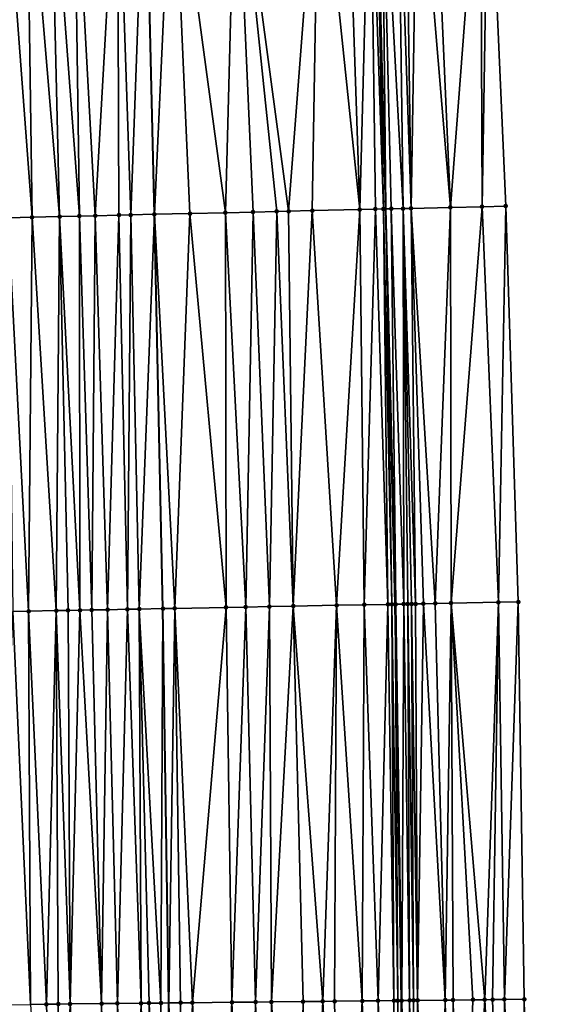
# Model space of a CAD drawing. Header units: feet. Extents: x 2004186 to 2014793, y 836912 to 864902.
# Tile 289 of 656: x 2010742 to 2010769, y 846021 to 846071. Entities that reach past the tile are written whole.
import ezdxf

# ---------------------------------------------------------------- set-up
doc = ezdxf.new("R2010")
doc.units = ezdxf.units.FT
doc.header["$LTSCALE"] = 100
doc.header["$MEASUREMENT"] = 0
for name, color, linetype, lineweight in [('EP_Travel Lane', 5, 'Continuous', 40), ('GPL_Skip Line', 2, 'Continuous', 40), ('Road Shots', 4, 'Continuous', 200), ('Road X-Section', 30, 'Continuous', 13)]:
    doc.layers.add(name, color=color, linetype=linetype, lineweight=lineweight)
doc.layers.add('I-77 SB_MM21-27-Surface-Border', color=7, linetype='Continuous')
doc.layers.add('I-77 SB_MM21-27-Surface-TIN', color=7, linetype='Continuous')

msp = doc.modelspace()

# ---------------------------------------------------------------- linework, layer by layer
at = {"layer": 'EP_Travel Lane'}
msp.add_polyline3d([(2010759.360322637, 845780.6629193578, 426.544845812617), (2010759.911873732, 845800.7087032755, 426.7726035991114), (2010760.343211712, 845820.7511371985, 427.0002737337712), (2010760.716691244, 845840.7453031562, 427.2234709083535), (2010761.090185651, 845860.7402653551, 427.4104054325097), (2010761.38151051, 845880.8343827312, 427.6064052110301), (2010761.527212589, 845900.9017199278, 427.8125082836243), (2010761.612163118, 845920.8999091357, 428.0130893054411), (2010761.697119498, 845940.8994757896, 428.2082520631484), (2010761.695010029, 845961.0133836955, 428.3966934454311), (2010761.541680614, 845981.0837673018, 428.625813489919), (2010761.325985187, 846001.0812769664, 428.860843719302), (2010761.110288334, 846021.0789189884, 429.0975363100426), (2010760.79572555, 846041.1759408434, 429.3102313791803), (2010760.32704666, 846061.2212644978, 429.4963117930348), (2010759.804670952, 846081.2125893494, 429.6828165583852)], dxfattribs=at)
at = {"layer": 'GPL_Skip Line'}
msp.add_polyline3d([(2010747.500364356, 845781.0019387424, 426.0945709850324), (2010748.017806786, 845800.9926561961, 426.3360864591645), (2010748.447249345, 845820.9862712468, 426.560567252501), (2010748.834283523, 845840.9799896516, 426.7729724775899), (2010749.22132756, 845860.9742173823, 426.9820490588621), (2010749.529161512, 845880.9705243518, 427.1633419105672), (2010749.695073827, 845900.9683217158, 427.3676179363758), (2010749.80006016, 845920.9666711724, 427.5674503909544), (2010749.905047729, 845940.9652561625, 427.7758774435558), (2010749.91524416, 845960.9638335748, 427.9645795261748), (2010749.763724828, 845980.9617326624, 428.1844560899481), (2010749.548030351, 846000.9591543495, 428.4127089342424), (2010749.332333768, 846020.95677122, 428.6233460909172), (2010749.033706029, 846040.9526589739, 428.8440243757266), (2010748.603619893, 846060.9468248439, 429.0315092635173), (2010748.12822341, 846080.9394297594, 429.2097553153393)], dxfattribs=at)
at = {"layer": 'I-77 SB_MM21-27-Surface-Border', "color": 3, "linetype": 'ByBlock', "lineweight": -2}
msp.add_polyline3d([(2010765.523465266, 846081.3463762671, 429.9143965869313), (2010766.398744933, 846061.3634390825, 429.7328369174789), (2010767.03046191, 846041.294467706, 429.541343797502), (2010767.331364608, 846021.1436960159, 429.3228908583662), (2010767.747054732, 846001.1477565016, 429.1141724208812), (2010768.162741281, 845981.1521484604, 428.8934604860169), (2010768.515083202, 845961.0416027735, 428.6906418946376), (2010768.704755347, 845940.8602144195, 428.4841989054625), (2010768.599760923, 845920.8603235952, 428.2853056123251), (2010768.294779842, 845900.8634994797, 428.0795218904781), (2010767.92794823, 845880.7591176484, 427.8583012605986), (2010767.617747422, 845860.6111968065, 427.6869207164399), (2010767.030730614, 845840.6203112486, 427.4903405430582), (2010766.443728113, 845820.6301648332, 427.2611214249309), (2010765.612790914, 845800.5724275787, 426.9969310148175), (2010764.693339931, 845780.510360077, 426.7571607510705)], dxfattribs=at)
at = {"layer": 'I-77 SB_MM21-27-Surface-TIN', "color": 128, "linetype": 'ByBlock', "lineweight": -2}
for points in [[(2010746.728607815, 846080.9066211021, 429.1599998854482), (2010747.403950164, 846060.9186702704, 428.9915606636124), (2010748.12822341, 846080.9394297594, 429.2097553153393)], [(2010747.403950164, 846060.9186702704, 428.9915606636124), (2010748.603619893, 846060.9468248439, 429.0315092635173), (2010748.12822341, 846080.9394297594, 429.2097553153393)], [(2010749.527839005, 846080.9722384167, 429.2595107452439), (2010748.12822341, 846080.9394297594, 429.2097553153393), (2010748.603619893, 846060.9468248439, 429.0315092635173)], [(2010749.527839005, 846080.9722384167, 429.2595107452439), (2010748.603619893, 846060.9468248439, 429.0315092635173), (2010750.403125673, 846060.98900677, 429.0967987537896)], [(2010752.726966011, 846081.0469922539, 429.3982603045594), (2010749.527839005, 846080.9722384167, 429.2595107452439), (2010752.202633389, 846061.0311073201, 429.1708341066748)], [(2010749.527839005, 846080.9722384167, 429.2595107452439), (2010750.403125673, 846060.98900677, 429.0967987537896), (2010752.202633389, 846061.0311073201, 429.1708341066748)], [(2010752.726966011, 846081.0469922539, 429.3982603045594), (2010752.202633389, 846061.0311073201, 429.1708341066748), (2010753.602251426, 846061.0638133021, 429.2325968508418)], [(2010756.925817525, 846081.1452194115, 429.5684842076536), (2010752.726966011, 846081.0469922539, 429.3982603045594), (2010755.401759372, 846061.1059041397, 429.3076760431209)], [(2010752.726966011, 846081.0469922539, 429.3982603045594), (2010754.801923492, 846061.09186956, 429.283111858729), (2010755.401759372, 846061.1059041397, 429.3076760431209)], [(2010752.726966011, 846081.0469922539, 429.3982603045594), (2010753.602251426, 846061.0638133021, 429.2325968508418), (2010754.801923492, 846061.09186956, 429.283111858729)], [(2010756.925817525, 846081.1452194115, 429.5684842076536), (2010755.401759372, 846061.1059041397, 429.3076760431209), (2010756.601429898, 846061.1340252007, 429.3512263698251)], [(2010756.925817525, 846081.1452194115, 429.5684842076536), (2010756.601429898, 846061.1340252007, 429.3512263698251), (2010759.000773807, 846061.1901471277, 429.4512448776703)], [(2010758.325434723, 846081.1779606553, 429.6253458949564), (2010756.925817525, 846081.1452194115, 429.5684842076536), (2010759.000773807, 846061.1901471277, 429.4512448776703)], [(2010759.525105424, 846081.2060743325, 429.6688397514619), (2010758.325434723, 846081.1779606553, 429.6253458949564), (2010759.000773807, 846061.1901471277, 429.4512448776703)], [(2010759.525105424, 846081.2060743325, 429.6688397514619), (2010759.000773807, 846061.1901471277, 429.4512448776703), (2010759.800553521, 846061.2089212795, 429.4774004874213)], [(2010759.525105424, 846081.2060743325, 429.6688397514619), (2010760.200443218, 846061.2183150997, 429.4897534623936), (2010759.804670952, 846081.2125893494, 429.6828165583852)], [(2010759.525105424, 846081.2060743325, 429.6688397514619), (2010759.800553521, 846061.2089212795, 429.4774004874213), (2010760.200443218, 846061.2183150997, 429.4897534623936)], [(2010760.124942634, 846081.2200529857, 429.6988284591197), (2010759.804670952, 846081.2125893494, 429.6828165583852), (2010760.32704666, 846061.2212644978, 429.4963117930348)], [(2010760.200443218, 846061.2183150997, 429.4897534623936), (2010760.32704666, 846061.2212644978, 429.4963117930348), (2010759.804670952, 846081.2125893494, 429.6828165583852)], [(2010760.924726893, 846081.2386359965, 429.7446315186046), (2010760.124942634, 846081.2200529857, 429.6988284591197), (2010761.200173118, 846061.2415616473, 429.5462150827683)], [(2010760.124942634, 846081.2200529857, 429.6988284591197), (2010760.32704666, 846061.2212644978, 429.4963117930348), (2010760.600334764, 846061.2276311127, 429.5104687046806)], [(2010760.124942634, 846081.2200529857, 429.6988284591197), (2010760.600334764, 846061.2276311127, 429.5104687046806), (2010761.200173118, 846061.2415616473, 429.5462150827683)], [(2010761.324617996, 846081.2479706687, 429.7629826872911), (2010760.924726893, 846081.2386359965, 429.7446315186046), (2010761.600064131, 846061.2509001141, 429.5645171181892)], [(2010760.924726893, 846081.2386359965, 429.7446315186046), (2010761.200173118, 846061.2415616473, 429.5462150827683), (2010761.600064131, 846061.2509001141, 429.5645171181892)], [(2010761.924453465, 846081.2620225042, 429.7852570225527), (2010761.324617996, 846081.2479706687, 429.7629826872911), (2010761.600064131, 846061.2509001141, 429.5645171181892)], [(2010761.924453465, 846081.2620225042, 429.7852570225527), (2010761.600064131, 846061.2509001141, 429.5645171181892), (2010763.599515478, 846061.2977487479, 429.6392291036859)], [(2010762.724235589, 846081.2806953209, 429.8215933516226), (2010761.924453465, 846081.2620225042, 429.7852570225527), (2010763.599515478, 846061.2977487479, 429.6392291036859)], [(2010765.123575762, 846081.3369743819, 429.9031305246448), (2010762.724235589, 846081.2806953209, 429.8215933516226), (2010763.599515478, 846061.2977487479, 429.6392291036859)], [(2010765.123575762, 846081.3369743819, 429.9031305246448), (2010763.599515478, 846061.2977487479, 429.6392291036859), (2010765.199074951, 846061.3352951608, 429.6917435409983)], [(2010765.123575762, 846081.3369743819, 429.9031305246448), (2010765.199074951, 846061.3352951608, 429.6917435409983), (2010765.523465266, 846081.3463762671, 429.9143965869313)], [(2010765.523465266, 846081.3463762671, 429.9143965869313), (2010765.199074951, 846061.3352951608, 429.6917435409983), (2010766.398744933, 846061.3634390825, 429.7328369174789)], [(2010742.129866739, 846080.798994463, 428.9782565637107), (2010740.930194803, 846080.770932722, 428.9292879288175), (2010742.405319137, 846060.8016605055, 428.7927629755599)], [(2010740.930194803, 846080.770932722, 428.9292879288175), (2010741.205646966, 846060.7736086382, 428.7417761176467), (2010742.405319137, 846060.8016605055, 428.7927629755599)], [(2010743.329536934, 846080.8271294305, 429.0195061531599), (2010742.129866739, 846080.798994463, 428.9782565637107), (2010743.804933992, 846060.8345003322, 428.840140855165)], [(2010743.804933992, 846060.8345003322, 428.840140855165), (2010742.129866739, 846080.798994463, 428.9782565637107), (2010742.405319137, 846060.8016605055, 428.7927629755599)], [(2010744.529208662, 846080.8551999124, 429.0675533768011), (2010743.329536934, 846080.8271294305, 429.0195061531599), (2010744.804660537, 846060.8578879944, 428.8814363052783)], [(2010743.329536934, 846080.8271294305, 429.0195061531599), (2010743.804933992, 846060.8345003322, 428.840140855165), (2010744.804660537, 846060.8578879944, 428.8814363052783)], [(2010746.728607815, 846080.9066211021, 429.1599998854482), (2010744.529208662, 846080.8551999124, 429.0675533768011), (2010745.604441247, 846060.8766202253, 428.9120973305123)], [(2010744.529208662, 846080.8551999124, 429.0675533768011), (2010744.804660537, 846060.8578879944, 428.8814363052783), (2010745.604441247, 846060.8766202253, 428.9120973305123)], [(2010746.728607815, 846080.9066211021, 429.1599998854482), (2010745.604441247, 846060.8766202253, 428.9120973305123), (2010746.804113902, 846060.9046517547, 428.965270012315)], [(2010746.728607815, 846080.9066211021, 429.1599998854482), (2010746.804113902, 846060.9046517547, 428.965270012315), (2010747.403950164, 846060.9186702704, 428.9915606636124)], [(2010747.403950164, 846060.9186702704, 428.9915606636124), (2010747.833923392, 846040.9298156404, 428.8027888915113), (2010748.603619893, 846060.9468248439, 429.0315092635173)], [(2010747.833923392, 846040.9298156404, 428.8027888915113), (2010749.033706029, 846040.9526589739, 428.8440243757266), (2010748.603619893, 846060.9468248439, 429.0315092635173)], [(2010750.403125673, 846060.98900677, 429.0967987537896), (2010748.603619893, 846060.9468248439, 429.0315092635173), (2010749.633596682, 846040.9641149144, 428.8614322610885)], [(2010749.633596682, 846040.9641149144, 428.8614322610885), (2010748.603619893, 846060.9468248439, 429.0315092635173), (2010749.033706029, 846040.9526589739, 428.8440243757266)], [(2010750.403125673, 846060.98900677, 429.0967987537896), (2010749.633596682, 846040.9641149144, 428.8614322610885), (2010752.233128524, 846041.0134647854, 428.9642634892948)], [(2010752.202633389, 846061.0311073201, 429.1708341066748), (2010750.403125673, 846060.98900677, 429.0967987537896), (2010752.233128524, 846041.0134647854, 428.9642634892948)], [(2010753.602251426, 846061.0638133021, 429.2325968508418), (2010752.202633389, 846061.0311073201, 429.1708341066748), (2010753.232950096, 846041.0323613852, 429.0116920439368)], [(2010752.202633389, 846061.0311073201, 429.1708341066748), (2010752.233128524, 846041.0134647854, 428.9642634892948), (2010753.232950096, 846041.0323613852, 429.0116920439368)], [(2010753.602251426, 846061.0638133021, 429.2325968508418), (2010753.232950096, 846041.0323613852, 429.0116920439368), (2010754.432733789, 846041.0551502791, 429.0580259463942)], [(2010754.801923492, 846061.09186956, 429.283111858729), (2010753.602251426, 846061.0638133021, 429.2325968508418), (2010754.432733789, 846041.0551502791, 429.0580259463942)], [(2010754.801923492, 846061.09186956, 429.283111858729), (2010754.432733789, 846041.0551502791, 429.0580259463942), (2010755.632518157, 846041.0779044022, 429.10761622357)], [(2010755.401759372, 846061.1059041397, 429.3076760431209), (2010754.801923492, 846061.09186956, 429.283111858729), (2010755.632518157, 846041.0779044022, 429.10761622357)], [(2010756.601429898, 846061.1340252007, 429.3512263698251), (2010755.401759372, 846061.1059041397, 429.3076760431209), (2010755.632518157, 846041.0779044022, 429.10761622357)], [(2010756.601429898, 846061.1340252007, 429.3512263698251), (2010755.632518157, 846041.0779044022, 429.10761622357), (2010757.83212207, 846041.119659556, 429.1948547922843)], [(2010759.000773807, 846061.1901471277, 429.4512448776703), (2010756.601429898, 846061.1340252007, 429.3512263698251), (2010757.83212207, 846041.119659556, 429.1948547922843)], [(2010759.000773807, 846061.1901471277, 429.4512448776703), (2010757.83212207, 846041.119659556, 429.1948547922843), (2010759.231870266, 846041.1462180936, 429.2515806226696)], [(2010759.800553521, 846061.2089212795, 429.4774004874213), (2010759.000773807, 846061.1901471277, 429.4512448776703), (2010759.231870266, 846041.1462180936, 429.2515806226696)], [(2010759.800553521, 846061.2089212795, 429.4774004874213), (2010759.231870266, 846041.1462180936, 429.2515806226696), (2010760.431652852, 846041.1690640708, 429.2925685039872)], [(2010760.200443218, 846061.2183150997, 429.4897534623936), (2010759.800553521, 846061.2089212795, 429.4774004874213), (2010760.431652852, 846041.1690640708, 429.2925685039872)], [(2010760.200443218, 846061.2183150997, 429.4897534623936), (2010760.631616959, 846041.1728540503, 429.301055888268), (2010760.32704666, 846061.2212644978, 429.4963117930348)], [(2010760.200443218, 846061.2183150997, 429.4897534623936), (2010760.431652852, 846041.1690640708, 429.2925685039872), (2010760.631616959, 846041.1728540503, 429.301055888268)], [(2010760.600334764, 846061.2276311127, 429.5104687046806), (2010760.32704666, 846061.2212644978, 429.4963117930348), (2010760.831581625, 846041.1766152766, 429.3122361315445)], [(2010760.631616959, 846041.1728540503, 429.301055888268), (2010760.79572555, 846041.1759408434, 429.3102313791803), (2010760.32704666, 846061.2212644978, 429.4963117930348)], [(2010760.831581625, 846041.1766152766, 429.3122361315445), (2010760.32704666, 846061.2212644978, 429.4963117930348), (2010760.79572555, 846041.1759408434, 429.3102313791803)], [(2010761.200173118, 846061.2415616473, 429.5462150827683), (2010760.600334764, 846061.2276311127, 429.5104687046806), (2010761.231512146, 846041.184076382, 429.3403419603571)], [(2010760.600334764, 846061.2276311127, 429.5104687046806), (2010760.831581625, 846041.1766152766, 429.3122361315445), (2010761.231512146, 846041.184076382, 429.3403419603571)], [(2010761.600064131, 846061.2509001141, 429.5645171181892), (2010761.200173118, 846061.2415616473, 429.5462150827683), (2010761.831404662, 846041.1954363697, 429.3667361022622)], [(2010761.200173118, 846061.2415616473, 429.5462150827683), (2010761.631441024, 846041.1916221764, 429.3605164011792), (2010761.831404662, 846041.1954363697, 429.3667361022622)], [(2010761.200173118, 846061.2415616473, 429.5462150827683), (2010761.431476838, 846041.1878362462, 429.3516497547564), (2010761.631441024, 846041.1916221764, 429.3605164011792)], [(2010761.200173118, 846061.2415616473, 429.5462150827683), (2010761.231512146, 846041.184076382, 429.3403419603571), (2010761.431476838, 846041.1878362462, 429.3516497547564)], [(2010763.599515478, 846061.2977487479, 429.6392291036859), (2010761.600064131, 846061.2509001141, 429.5645171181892), (2010762.8312229, 846041.214504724, 429.3980793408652)], [(2010761.600064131, 846061.2509001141, 429.5645171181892), (2010762.231331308, 846041.2030971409, 429.3761426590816), (2010762.8312229, 846041.214504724, 429.3980793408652)], [(2010761.600064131, 846061.2509001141, 429.5645171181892), (2010761.831404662, 846041.1954363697, 429.3667361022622), (2010762.231331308, 846041.2030971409, 429.3761426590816)], [(2010763.599515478, 846061.2977487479, 429.6392291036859), (2010762.8312229, 846041.214504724, 429.3980793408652), (2010763.631079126, 846041.2296751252, 429.4310471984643)], [(2010765.199074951, 846061.3352951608, 429.6917435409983), (2010763.599515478, 846061.2977487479, 429.6392291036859), (2010763.631079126, 846041.2296751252, 429.4310471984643)], [(2010765.199074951, 846061.3352951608, 429.6917435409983), (2010763.631079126, 846041.2296751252, 429.4310471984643), (2010766.030643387, 846041.2754140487, 429.5086241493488)], [(2010765.199074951, 846061.3352951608, 429.6917435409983), (2010766.030643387, 846041.2754140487, 429.5086241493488), (2010766.398744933, 846061.3634390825, 429.7328369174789)], [(2010766.398744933, 846061.3634390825, 429.7328369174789), (2010766.030643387, 846041.2754140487, 429.5086241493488), (2010767.03046191, 846041.294467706, 429.541343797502)], [(2010742.405319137, 846060.8016605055, 428.7927629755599), (2010741.205646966, 846060.7736086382, 428.7417761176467), (2010742.234931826, 846040.8235188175, 428.5817550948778)], [(2010741.205646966, 846060.7736086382, 428.7417761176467), (2010741.43507499, 846040.8083798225, 428.5458459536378), (2010742.234931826, 846040.8235188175, 428.5817550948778)], [(2010743.634677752, 846040.8501942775, 428.6275307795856), (2010742.405319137, 846060.8016605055, 428.7927629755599), (2010742.234931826, 846040.8235188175, 428.5817550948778)], [(2010743.804933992, 846060.8345003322, 428.840140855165), (2010742.405319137, 846060.8016605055, 428.7927629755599), (2010743.634677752, 846040.8501942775, 428.6275307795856)], [(2010743.804933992, 846060.8345003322, 428.840140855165), (2010743.634677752, 846040.8501942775, 428.6275307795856), (2010744.234568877, 846040.8616259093, 428.6472152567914)], [(2010744.804660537, 846060.8578879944, 428.8814363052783), (2010743.804933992, 846060.8345003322, 428.840140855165), (2010744.834461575, 846040.8729765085, 428.6744886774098)], [(2010743.804933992, 846060.8345003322, 428.840140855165), (2010744.234568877, 846040.8616259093, 428.6472152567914), (2010744.834461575, 846040.8729765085, 428.6744886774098)], [(2010745.604441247, 846060.8766202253, 428.9120973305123), (2010744.804660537, 846060.8578879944, 428.8814363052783), (2010745.434354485, 846040.8843161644, 428.7027869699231)], [(2010744.804660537, 846060.8578879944, 428.8814363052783), (2010744.834461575, 846040.8729765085, 428.6744886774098), (2010745.434354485, 846040.8843161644, 428.7027869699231)], [(2010745.604441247, 846060.8766202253, 428.9120973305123), (2010745.434354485, 846040.8843161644, 428.7027869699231), (2010746.234210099, 846040.8995181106, 428.7328005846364)], [(2010746.804113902, 846060.9046517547, 428.965270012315), (2010745.604441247, 846060.8766202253, 428.9120973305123), (2010746.234210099, 846040.8995181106, 428.7328005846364)], [(2010746.804113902, 846060.9046517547, 428.965270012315), (2010746.234210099, 846040.8995181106, 428.7328005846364), (2010747.234030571, 846040.918471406, 428.7749194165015)], [(2010747.403950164, 846060.9186702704, 428.9915606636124), (2010746.804113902, 846060.9046517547, 428.965270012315), (2010747.234030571, 846040.918471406, 428.7749194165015)], [(2010747.403950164, 846060.9186702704, 428.9915606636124), (2010747.234030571, 846040.918471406, 428.7749194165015), (2010747.833923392, 846040.9298156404, 428.8027888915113)], [(2010752.233128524, 846041.0134647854, 428.9642634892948), (2010749.633596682, 846040.9641149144, 428.8614322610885), (2010750.532269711, 846020.9691815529, 428.6749589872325)], [(2010752.233128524, 846041.0134647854, 428.9642634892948), (2010750.532269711, 846020.9691815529, 428.6749589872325), (2010752.532162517, 846020.9899055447, 428.757091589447)], [(2010753.232950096, 846041.0323613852, 429.0116920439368), (2010752.233128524, 846041.0134647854, 428.9642634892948), (2010752.532162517, 846020.9899055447, 428.757091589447)], [(2010753.232950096, 846041.0323613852, 429.0116920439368), (2010752.532162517, 846020.9899055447, 428.757091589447), (2010753.732098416, 846021.0023199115, 428.8083133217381)], [(2010754.432733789, 846041.0551502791, 429.0580259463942), (2010753.232950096, 846041.0323613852, 429.0116920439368), (2010753.732098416, 846021.0023199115, 428.8083133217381)], [(2010754.432733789, 846041.0551502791, 429.0580259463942), (2010753.732098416, 846021.0023199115, 428.8083133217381), (2010754.532055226, 846021.0106384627, 428.8383586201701)], [(2010755.632518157, 846041.0779044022, 429.10761622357), (2010754.432733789, 846041.0551502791, 429.0580259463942), (2010754.532055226, 846021.0106384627, 428.8383586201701)], [(2010755.632518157, 846041.0779044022, 429.10761622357), (2010754.532055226, 846021.0106384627, 428.8383586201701), (2010756.131969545, 846021.0272107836, 428.9047311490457)], [(2010757.83212207, 846041.119659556, 429.1948547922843), (2010755.632518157, 846041.0779044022, 429.10761622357), (2010757.131915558, 846021.037608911, 428.9422937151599)], [(2010755.632518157, 846041.0779044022, 429.10761622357), (2010756.131969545, 846021.0272107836, 428.9047311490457), (2010757.131915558, 846021.037608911, 428.9422937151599)], [(2010757.83212207, 846041.119659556, 429.1948547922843), (2010757.131915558, 846021.037608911, 428.9422937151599), (2010757.731882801, 846021.0438816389, 428.961548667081)], [(2010757.83212207, 846041.119659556, 429.1948547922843), (2010757.731882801, 846021.0438816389, 428.961548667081), (2010759.131808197, 846021.0583483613, 429.0229272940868)], [(2010759.231870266, 846041.1462180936, 429.2515806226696), (2010757.83212207, 846041.119659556, 429.1948547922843), (2010759.131808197, 846021.0583483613, 429.0229272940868)], [(2010759.231870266, 846041.1462180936, 429.2515806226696), (2010759.131808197, 846021.0583483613, 429.0229272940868), (2010759.931765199, 846021.0666490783, 429.0547019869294)], [(2010760.431652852, 846041.1690640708, 429.2925685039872), (2010759.231870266, 846041.1462180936, 429.2515806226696), (2010759.931765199, 846021.0666490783, 429.0547019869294)], [(2010760.431652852, 846041.1690640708, 429.2925685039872), (2010759.931765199, 846021.0666490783, 429.0547019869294), (2010760.731721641, 846021.0750017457, 429.0814389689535)], [(2010760.631616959, 846041.1728540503, 429.301055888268), (2010760.431652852, 846041.1690640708, 429.2925685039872), (2010760.731721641, 846021.0750017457, 429.0814389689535)], [(2010760.631616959, 846041.1728540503, 429.301055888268), (2010760.931710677, 846021.0770967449, 429.0874606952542), (2010760.79572555, 846041.1759408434, 429.3102313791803)], [(2010760.631616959, 846041.1728540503, 429.301055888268), (2010760.731721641, 846021.0750017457, 429.0814389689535), (2010760.931710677, 846021.0770967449, 429.0874606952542)], [(2010760.831581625, 846041.1766152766, 429.3122361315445), (2010760.79572555, 846041.1759408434, 429.3102313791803), (2010761.110288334, 846021.0789189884, 429.0975363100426)], [(2010760.931710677, 846021.0770967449, 429.0874606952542), (2010761.110288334, 846021.0789189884, 429.0975363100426), (2010760.79572555, 846041.1759408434, 429.3102313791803)], [(2010761.231512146, 846041.184076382, 429.3403419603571), (2010760.831581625, 846041.1766152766, 429.3122361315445), (2010761.1317003, 846021.0791374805, 429.0987444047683)], [(2010760.831581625, 846041.1766152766, 429.3122361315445), (2010761.110288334, 846021.0789189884, 429.0975363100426), (2010761.1317003, 846021.0791374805, 429.0987444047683)], [(2010761.231512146, 846041.184076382, 429.3403419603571), (2010761.1317003, 846021.0791374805, 429.0987444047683), (2010761.531680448, 846021.083135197, 429.1294336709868)], [(2010761.431476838, 846041.1878362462, 429.3516497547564), (2010761.231512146, 846041.184076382, 429.3403419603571), (2010761.531680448, 846021.083135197, 429.1294336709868)], [(2010761.631441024, 846041.1916221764, 429.3605164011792), (2010761.431476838, 846041.1878362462, 429.3516497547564), (2010761.731670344, 846021.0851504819, 429.1431853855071)], [(2010761.431476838, 846041.1878362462, 429.3516497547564), (2010761.531680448, 846021.083135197, 429.1294336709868), (2010761.731670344, 846021.0851504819, 429.1431853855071)], [(2010761.831404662, 846041.1954363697, 429.3667361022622), (2010761.631441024, 846041.1916221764, 429.3605164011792), (2010761.931659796, 846021.0872070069, 429.1529379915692)], [(2010761.631441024, 846041.1916221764, 429.3605164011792), (2010761.731670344, 846021.0851504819, 429.1431853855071), (2010761.931659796, 846021.0872070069, 429.1529379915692)], [(2010762.231331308, 846041.2030971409, 429.3761426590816), (2010761.831404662, 846041.1954363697, 429.3667361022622), (2010761.931659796, 846021.0872070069, 429.1529379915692)], [(2010762.231331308, 846041.2030971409, 429.3761426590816), (2010761.931659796, 846021.0872070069, 429.1529379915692), (2010763.331582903, 846021.1018859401, 429.1937382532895)], [(2010762.8312229, 846041.214504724, 429.3980793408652), (2010762.231331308, 846041.2030971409, 429.3761426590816), (2010763.331582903, 846021.1018859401, 429.1937382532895)], [(2010763.631079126, 846041.2296751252, 429.4310471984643), (2010762.8312229, 846041.214504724, 429.3980793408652), (2010763.331582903, 846021.1018859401, 429.1937382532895)], [(2010763.631079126, 846041.2296751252, 429.4310471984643), (2010763.331582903, 846021.1018859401, 429.1937382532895), (2010763.731561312, 846021.1060448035, 429.2088008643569)], [(2010766.030643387, 846041.2754140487, 429.5086241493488), (2010763.631079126, 846041.2296751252, 429.4310471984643), (2010765.331473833, 846021.1227838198, 429.2590087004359)], [(2010763.631079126, 846041.2296751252, 429.4310471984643), (2010764.731506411, 846021.1165276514, 429.2381479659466), (2010765.331473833, 846021.1227838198, 429.2590087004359)], [(2010763.631079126, 846041.2296751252, 429.4310471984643), (2010763.731561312, 846021.1060448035, 429.2088008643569), (2010764.731506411, 846021.1165276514, 429.2381479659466)], [(2010766.030643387, 846041.2754140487, 429.5086241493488), (2010765.331473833, 846021.1227838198, 429.2590087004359), (2010765.73145236, 846021.1269318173, 429.2751249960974)], [(2010766.030643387, 846041.2754140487, 429.5086241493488), (2010765.73145236, 846021.1269318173, 429.2751249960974), (2010766.331419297, 846021.1332327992, 429.2916401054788)], [(2010766.030643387, 846041.2754140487, 429.5086241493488), (2010766.331419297, 846021.1332327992, 429.2916401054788), (2010767.03046191, 846041.294467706, 429.541343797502)], [(2010767.03046191, 846041.294467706, 429.541343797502), (2010766.331419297, 846021.1332327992, 429.2916401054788), (2010767.331364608, 846021.1436960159, 429.3228908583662)], [(2010741.43507499, 846040.8083798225, 428.5458459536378), (2010740.532808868, 846020.8652663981, 428.2929214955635), (2010742.332711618, 846020.8839898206, 428.3598753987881)], [(2010742.234931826, 846040.8235188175, 428.5817550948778), (2010741.43507499, 846040.8083798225, 428.5458459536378), (2010742.332711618, 846020.8839898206, 428.3598753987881)], [(2010743.634677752, 846040.8501942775, 428.6275307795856), (2010742.234931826, 846040.8235188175, 428.5817550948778), (2010743.132668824, 846020.892271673, 428.3934794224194)], [(2010743.132668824, 846020.892271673, 428.3934794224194), (2010742.234931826, 846040.8235188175, 428.5817550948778), (2010742.332711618, 846020.8839898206, 428.3598753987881)], [(2010743.634677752, 846040.8501942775, 428.6275307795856), (2010743.132668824, 846020.892271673, 428.3934794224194), (2010743.732636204, 846020.8985316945, 428.4139664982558)], [(2010744.234568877, 846040.8616259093, 428.6472152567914), (2010743.634677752, 846040.8501942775, 428.6275307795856), (2010744.332603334, 846020.9048147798, 428.4322170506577)], [(2010743.634677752, 846040.8501942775, 428.6275307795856), (2010743.732636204, 846020.8985316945, 428.4139664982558), (2010744.332603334, 846020.9048147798, 428.4322170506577)], [(2010744.834461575, 846040.8729765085, 428.6744886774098), (2010744.234568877, 846040.8616259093, 428.6472152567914), (2010744.332603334, 846020.9048147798, 428.4322170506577)], [(2010744.834461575, 846040.8729765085, 428.6744886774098), (2010744.332603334, 846020.9048147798, 428.4322170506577), (2010745.932516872, 846020.9214594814, 428.4915707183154)], [(2010745.434354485, 846040.8843161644, 428.7027869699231), (2010744.834461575, 846040.8729765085, 428.6744886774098), (2010745.932516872, 846020.9214594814, 428.4915707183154)], [(2010746.234210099, 846040.8995181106, 428.7328005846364), (2010745.434354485, 846040.8843161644, 428.7027869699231), (2010745.932516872, 846020.9214594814, 428.4915707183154)], [(2010746.234210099, 846040.8995181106, 428.7328005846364), (2010745.932516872, 846020.9214594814, 428.4915707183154), (2010746.732474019, 846020.9297468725, 428.5246376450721)], [(2010747.234030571, 846040.918471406, 428.7749194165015), (2010746.234210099, 846040.8995181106, 428.7328005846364), (2010746.732474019, 846020.9297468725, 428.5246376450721)], [(2010747.234030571, 846040.918471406, 428.7749194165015), (2010746.732474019, 846020.9297468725, 428.5246376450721), (2010747.932410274, 846020.9421282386, 428.5790595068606)], [(2010747.833923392, 846040.9298156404, 428.8027888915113), (2010747.234030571, 846040.918471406, 428.7749194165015), (2010747.932410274, 846020.9421282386, 428.5790595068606)], [(2010747.833923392, 846040.9298156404, 428.8027888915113), (2010748.93235543, 846020.9526058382, 428.6089155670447), (2010749.033706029, 846040.9526589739, 428.8440243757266)], [(2010747.833923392, 846040.9298156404, 428.8027888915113), (2010748.332388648, 846020.9462903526, 428.5938069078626), (2010748.93235543, 846020.9526058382, 428.6089155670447)], [(2010747.833923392, 846040.9298156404, 428.8027888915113), (2010747.932410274, 846020.9421282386, 428.5790595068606), (2010748.332388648, 846020.9462903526, 428.5938069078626)], [(2010748.93235543, 846020.9526058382, 428.6089155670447), (2010749.332333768, 846020.95677122, 428.6233460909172), (2010749.033706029, 846040.9526589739, 428.8440243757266)], [(2010749.633596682, 846040.9641149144, 428.8614322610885), (2010749.033706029, 846040.9526589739, 428.8440243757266), (2010749.332333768, 846020.95677122, 428.6233460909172)], [(2010749.633596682, 846040.9641149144, 428.8614322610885), (2010749.332333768, 846020.95677122, 428.6233460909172), (2010749.932301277, 846020.9630192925, 428.6449918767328)], [(2010749.633596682, 846040.9641149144, 428.8614322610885), (2010749.932301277, 846020.9630192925, 428.6449918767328), (2010750.532269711, 846020.9691815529, 428.6749589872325)], [(2010753.732098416, 846021.0023199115, 428.8083133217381), (2010752.532162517, 846020.9899055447, 428.757091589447), (2010753.34782665, 846000.9985328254, 428.5591679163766)], [(2010753.732098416, 846021.0023199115, 428.8083133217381), (2010753.34782665, 846000.9985328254, 428.5591679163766), (2010754.347773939, 846001.0088126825, 428.605267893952)], [(2010754.532055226, 846021.0106384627, 428.8383586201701), (2010753.732098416, 846021.0023199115, 428.8083133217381), (2010754.347773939, 846001.0088126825, 428.605267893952)], [(2010754.532055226, 846021.0106384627, 428.8383586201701), (2010754.347773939, 846001.0088126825, 428.605267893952), (2010755.147730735, 846001.017132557, 428.6333963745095)], [(2010756.131969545, 846021.0272107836, 428.9047311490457), (2010754.532055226, 846021.0106384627, 428.8383586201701), (2010755.747698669, 846001.0233411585, 428.6573468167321)], [(2010754.532055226, 846021.0106384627, 428.8383586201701), (2010755.147730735, 846001.017132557, 428.6333963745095), (2010755.747698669, 846001.0233411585, 428.6573468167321)], [(2010756.131969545, 846021.0272107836, 428.9047311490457), (2010755.747698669, 846001.0233411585, 428.6573468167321), (2010756.147677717, 846001.0274408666, 428.6769022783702)], [(2010757.131915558, 846021.037608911, 428.9422937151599), (2010756.131969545, 846021.0272107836, 428.9047311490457), (2010756.147677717, 846001.0274408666, 428.6769022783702)], [(2010757.131915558, 846021.037608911, 428.9422937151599), (2010756.147677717, 846001.0274408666, 428.6769022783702), (2010758.147570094, 846001.0482045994, 428.7505014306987)], [(2010757.731882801, 846021.0438816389, 428.961548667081), (2010757.131915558, 846021.037608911, 428.9422937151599), (2010758.147570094, 846001.0482045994, 428.7505014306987)], [(2010759.131808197, 846021.0583483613, 429.0229272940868), (2010757.731882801, 846021.0438816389, 428.961548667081), (2010758.147570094, 846001.0482045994, 428.7505014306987)], [(2010759.131808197, 846021.0583483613, 429.0229272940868), (2010758.147570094, 846001.0482045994, 428.7505014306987), (2010759.747484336, 846001.0647839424, 428.8122657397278)], [(2010759.931765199, 846021.0666490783, 429.0547019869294), (2010759.131808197, 846021.0583483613, 429.0229272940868), (2010759.747484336, 846001.0647839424, 428.8122657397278)], [(2010759.931765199, 846021.0666490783, 429.0547019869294), (2010759.747484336, 846001.0647839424, 428.8122657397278), (2010760.347451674, 846001.0710478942, 428.8311697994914)], [(2010760.731721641, 846021.0750017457, 429.0814389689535), (2010759.931765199, 846021.0666490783, 429.0547019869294), (2010760.547440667, 846001.073146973, 428.8364595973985)], [(2010759.931765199, 846021.0666490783, 429.0547019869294), (2010760.347451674, 846001.0710478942, 428.8311697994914), (2010760.547440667, 846001.073146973, 428.8364595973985)], [(2010760.731721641, 846021.0750017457, 429.0814389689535), (2010760.547440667, 846001.073146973, 428.8364595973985), (2010760.747429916, 846001.0752221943, 428.8439245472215)], [(2010760.931710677, 846021.0770967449, 429.0874606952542), (2010760.731721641, 846021.0750017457, 429.0814389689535), (2010760.947418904, 846001.0773218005, 428.8491662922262)], [(2010760.731721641, 846021.0750017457, 429.0814389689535), (2010760.747429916, 846001.0752221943, 428.8439245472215), (2010760.947418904, 846001.0773218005, 428.8491662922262)], [(2010760.931710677, 846021.0770967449, 429.0874606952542), (2010761.147407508, 846001.0794568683, 428.8511748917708), (2010761.110288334, 846021.0789189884, 429.0975363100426)], [(2010760.931710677, 846021.0770967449, 429.0874606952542), (2010760.947418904, 846001.0773218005, 428.8491662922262), (2010761.147407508, 846001.0794568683, 428.8511748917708)], [(2010761.1317003, 846021.0791374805, 429.0987444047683), (2010761.110288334, 846021.0789189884, 429.0975363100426), (2010761.325985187, 846001.0812769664, 428.860843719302)], [(2010761.147407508, 846001.0794568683, 428.8511748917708), (2010761.325985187, 846001.0812769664, 428.860843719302), (2010761.110288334, 846021.0789189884, 429.0975363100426)], [(2010761.531680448, 846021.083135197, 429.1294336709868), (2010761.1317003, 846021.0791374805, 429.0987444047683), (2010761.547387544, 846001.083464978, 428.8790815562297)], [(2010761.1317003, 846021.0791374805, 429.0987444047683), (2010761.325985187, 846001.0812769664, 428.860843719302), (2010761.347397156, 846001.0814952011, 428.8620030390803)], [(2010761.1317003, 846021.0791374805, 429.0987444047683), (2010761.347397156, 846001.0814952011, 428.8620030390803), (2010761.547387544, 846001.083464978, 428.8790815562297)], [(2010761.731670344, 846021.0851504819, 429.1431853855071), (2010761.531680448, 846021.083135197, 429.1294336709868), (2010761.947369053, 846001.0873364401, 428.9194466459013)], [(2010761.531680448, 846021.083135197, 429.1294336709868), (2010761.547387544, 846001.083464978, 428.8790815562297), (2010761.947369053, 846001.0873364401, 428.9194466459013)], [(2010761.931659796, 846021.0872070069, 429.1529379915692), (2010761.731670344, 846021.0851504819, 429.1431853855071), (2010761.947369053, 846001.0873364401, 428.9194466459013)], [(2010763.331582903, 846021.1018859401, 429.1937382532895), (2010761.931659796, 846021.0872070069, 429.1529379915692), (2010762.947314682, 846001.0977701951, 428.9515154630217)], [(2010761.931659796, 846021.0872070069, 429.1529379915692), (2010762.347347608, 846001.0914818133, 428.9348387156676), (2010762.947314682, 846001.0977701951, 428.9515154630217)], [(2010761.931659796, 846021.0872070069, 429.1529379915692), (2010761.947369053, 846001.0873364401, 428.9194466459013), (2010762.347347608, 846001.0914818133, 428.9348387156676)], [(2010763.331582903, 846021.1018859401, 429.1937382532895), (2010762.947314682, 846001.0977701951, 428.9515154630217), (2010763.34729217, 846001.1020144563, 428.9578917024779)], [(2010763.731561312, 846021.1060448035, 429.2088008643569), (2010763.331582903, 846021.1018859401, 429.1937382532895), (2010763.747270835, 846001.1061496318, 428.9742135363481)], [(2010763.331582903, 846021.1018859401, 429.1937382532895), (2010763.547281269, 846001.1041036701, 428.9640809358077), (2010763.747270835, 846001.1061496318, 428.9742135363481)], [(2010763.331582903, 846021.1018859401, 429.1937382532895), (2010763.34729217, 846001.1020144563, 428.9578917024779), (2010763.547281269, 846001.1041036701, 428.9640809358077)], [(2010764.731506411, 846021.1165276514, 429.2381479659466), (2010763.731561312, 846021.1060448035, 429.2088008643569), (2010764.147250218, 846001.110218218, 428.9966064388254)], [(2010763.731561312, 846021.1060448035, 429.2088008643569), (2010763.94726072, 846001.1081660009, 428.9870441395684), (2010764.147250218, 846001.110218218, 428.9966064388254)], [(2010763.731561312, 846021.1060448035, 429.2088008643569), (2010763.747270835, 846001.1061496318, 428.9742135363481), (2010763.94726072, 846001.1081660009, 428.9870441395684)], [(2010765.331473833, 846021.1227838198, 429.2590087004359), (2010764.147250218, 846001.110218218, 428.9966064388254), (2010766.347130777, 846001.133156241, 429.0686382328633)], [(2010765.331473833, 846021.1227838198, 429.2590087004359), (2010764.731506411, 846021.1165276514, 429.2381479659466), (2010764.147250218, 846001.110218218, 428.9966064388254)], [(2010765.73145236, 846021.1269318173, 429.2751249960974), (2010765.331473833, 846021.1227838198, 429.2590087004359), (2010766.347130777, 846001.133156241, 429.0686382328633)], [(2010766.331419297, 846021.1332327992, 429.2916401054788), (2010765.73145236, 846021.1269318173, 429.2751249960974), (2010766.347130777, 846001.133156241, 429.0686382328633)], [(2010766.331419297, 846021.1332327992, 429.2916401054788), (2010767.347076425, 846001.143588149, 429.1008754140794), (2010767.331364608, 846021.1436960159, 429.3228908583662)], [(2010766.331419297, 846021.1332327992, 429.2916401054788), (2010766.347130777, 846001.133156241, 429.0686382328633), (2010767.347076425, 846001.143588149, 429.1008754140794)], [(2010767.331364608, 846021.1436960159, 429.3228908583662), (2010767.547065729, 846001.1456583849, 429.108794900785), (2010767.747054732, 846001.1477565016, 429.1141724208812)], [(2010767.331364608, 846021.1436960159, 429.3228908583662), (2010767.347076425, 846001.143588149, 429.1008754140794), (2010767.547065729, 846001.1456583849, 429.108794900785)], [(2010743.132668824, 846020.892271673, 428.3934794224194), (2010742.332711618, 846020.8839898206, 428.3598753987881), (2010743.748341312, 846000.8990457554, 428.1895860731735)], [(2010743.732636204, 846020.8985316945, 428.4139664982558), (2010743.132668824, 846020.892271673, 428.3934794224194), (2010743.748341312, 846000.8990457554, 428.1895860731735)], [(2010744.332603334, 846020.9048147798, 428.4322170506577), (2010743.732636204, 846020.8985316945, 428.4139664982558), (2010743.748341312, 846000.8990457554, 428.1895860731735)], [(2010744.332603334, 846020.9048147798, 428.4322170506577), (2010743.748341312, 846000.8990457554, 428.1895860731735), (2010744.748287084, 846000.9094662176, 428.2228667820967)], [(2010745.932516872, 846020.9214594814, 428.4915707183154), (2010744.332603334, 846020.9048147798, 428.4322170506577), (2010745.548244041, 846000.9177711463, 428.2523579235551)], [(2010744.332603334, 846020.9048147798, 428.4322170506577), (2010744.748287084, 846000.9094662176, 428.2228667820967), (2010745.548244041, 846000.9177711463, 428.2523579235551)], [(2010745.932516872, 846020.9214594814, 428.4915707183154), (2010745.548244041, 846000.9177711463, 428.2523579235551), (2010746.348201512, 846000.9260284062, 428.2861950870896)], [(2010746.732474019, 846020.9297468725, 428.5246376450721), (2010745.932516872, 846020.9214594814, 428.4915707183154), (2010746.348201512, 846000.9260284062, 428.2861950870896)], [(2010746.732474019, 846020.9297468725, 428.5246376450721), (2010746.348201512, 846000.9260284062, 428.2861950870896), (2010747.348148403, 846000.9363451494, 428.3289320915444)], [(2010747.932410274, 846020.9421282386, 428.5790595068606), (2010746.732474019, 846020.9297468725, 428.5246376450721), (2010747.348148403, 846000.9363451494, 428.3289320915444)], [(2010747.932410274, 846020.9421282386, 428.5790595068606), (2010747.348148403, 846000.9363451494, 428.3289320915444), (2010747.948116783, 846000.9425124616, 428.3566469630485)], [(2010748.332388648, 846020.9462903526, 428.5938069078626), (2010747.932410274, 846020.9421282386, 428.5790595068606), (2010748.34809523, 846000.9466677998, 428.371130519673)], [(2010747.932410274, 846020.9421282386, 428.5790595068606), (2010747.948116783, 846000.9425124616, 428.3566469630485), (2010748.34809523, 846000.9466677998, 428.371130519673)], [(2010748.93235543, 846020.9526058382, 428.6089155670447), (2010748.332388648, 846020.9462903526, 428.5938069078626), (2010749.148051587, 846000.9550283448, 428.3955509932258)], [(2010748.332388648, 846020.9462903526, 428.5938069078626), (2010748.34809523, 846000.9466677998, 428.371130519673), (2010749.148051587, 846000.9550283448, 428.3955509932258)], [(2010748.93235543, 846020.9526058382, 428.6089155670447), (2010749.148051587, 846000.9550283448, 428.3955509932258), (2010749.332333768, 846020.95677122, 428.6233460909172)], [(2010749.148051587, 846000.9550283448, 428.3955509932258), (2010749.548030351, 846000.9591543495, 428.4127089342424), (2010749.332333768, 846020.95677122, 428.6233460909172)], [(2010749.932301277, 846020.9630192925, 428.6449918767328), (2010749.332333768, 846020.95677122, 428.6233460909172), (2010749.948008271, 846000.96335854, 428.4227385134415)], [(2010749.948008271, 846000.96335854, 428.4227385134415), (2010749.332333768, 846020.95677122, 428.6233460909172), (2010749.548030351, 846000.9591543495, 428.4127089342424)], [(2010750.532269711, 846020.9691815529, 428.6749589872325), (2010749.932301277, 846020.9630192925, 428.6449918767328), (2010749.948008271, 846000.96335854, 428.4227385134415)], [(2010750.532269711, 846020.9691815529, 428.6749589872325), (2010749.948008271, 846000.96335854, 428.4227385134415), (2010751.547922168, 846000.9799699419, 428.4815799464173)], [(2010752.532162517, 846020.9899055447, 428.757091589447), (2010750.532269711, 846020.9691815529, 428.6749589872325), (2010751.547922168, 846000.9799699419, 428.4815799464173)], [(2010752.532162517, 846020.9899055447, 428.757091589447), (2010751.547922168, 846000.9799699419, 428.4815799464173), (2010752.347879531, 846000.9882372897, 428.5144974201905)], [(2010752.532162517, 846020.9899055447, 428.757091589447), (2010752.347879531, 846000.9882372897, 428.5144974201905), (2010753.34782665, 846000.9985328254, 428.5591679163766)]]:
    msp.add_3dface(points, dxfattribs=at)
at = {"layer": 'Road Shots', "lineweight": 100}
for p in [(2010748.603619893, 846060.9468248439, 429.0315092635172), (2010750.403125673, 846060.98900677, 429.0967987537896), (2010752.202633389, 846061.0311073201, 429.1708341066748), (2010753.602251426, 846061.0638133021, 429.2325968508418), (2010754.801923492, 846061.09186956, 429.283111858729), (2010755.401759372, 846061.1059041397, 429.3076760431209), (2010756.601429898, 846061.1340252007, 429.3512263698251), (2010759.000773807, 846061.1901471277, 429.4512448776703), (2010759.800553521, 846061.2089212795, 429.4774004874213), (2010760.200443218, 846061.2183150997, 429.4897534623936), (2010760.600334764, 846061.2276311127, 429.5104687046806), (2010761.200173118, 846061.2415616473, 429.5462150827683), (2010761.600064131, 846061.2509001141, 429.5645171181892), (2010763.599515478, 846061.2977487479, 429.6392291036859), (2010765.199074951, 846061.3352951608, 429.6917435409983), (2010766.398744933, 846061.3634390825, 429.7328369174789), (2010742.405319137, 846060.8016605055, 428.7927629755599), (2010743.804933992, 846060.8345003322, 428.840140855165), (2010744.804660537, 846060.8578879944, 428.8814363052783), (2010745.604441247, 846060.8766202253, 428.9120973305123), (2010746.804113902, 846060.9046517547, 428.965270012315), (2010747.403950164, 846060.9186702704, 428.9915606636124), (2010752.233128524, 846041.0134647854, 428.9642634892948), (2010753.232950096, 846041.0323613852, 429.0116920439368), (2010754.432733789, 846041.0551502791, 429.0580259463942), (2010755.632518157, 846041.0779044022, 429.10761622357), (2010757.83212207, 846041.119659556, 429.1948547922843), (2010759.231870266, 846041.1462180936, 429.2515806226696), (2010760.431652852, 846041.1690640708, 429.2925685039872), (2010760.631616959, 846041.1728540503, 429.301055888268), (2010760.831581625, 846041.1766152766, 429.3122361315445), (2010761.231512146, 846041.184076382, 429.3403419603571), (2010761.431476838, 846041.1878362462, 429.3516497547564), (2010761.631441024, 846041.1916221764, 429.3605164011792), (2010761.831404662, 846041.1954363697, 429.3667361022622), (2010762.231331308, 846041.2030971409, 429.3761426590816), (2010762.8312229, 846041.214504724, 429.3980793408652), (2010763.631079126, 846041.2296751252, 429.4310471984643), (2010766.030643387, 846041.2754140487, 429.5086241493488), (2010767.03046191, 846041.294467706, 429.541343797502), (2010742.234931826, 846040.8235188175, 428.5817550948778), (2010743.634677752, 846040.8501942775, 428.6275307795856), (2010744.234568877, 846040.8616259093, 428.6472152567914), (2010744.834461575, 846040.8729765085, 428.6744886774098), (2010745.434354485, 846040.8843161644, 428.7027869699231), (2010746.234210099, 846040.8995181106, 428.7328005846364), (2010747.234030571, 846040.918471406, 428.7749194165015), (2010747.833923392, 846040.9298156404, 428.8027888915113), (2010749.033706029, 846040.9526589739, 428.8440243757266), (2010749.633596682, 846040.9641149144, 428.8614322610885), (2010753.732098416, 846021.0023199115, 428.8083133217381), (2010754.532055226, 846021.0106384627, 428.8383586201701), (2010756.131969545, 846021.0272107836, 428.9047311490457), (2010757.131915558, 846021.037608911, 428.9422937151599), (2010757.731882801, 846021.0438816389, 428.961548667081), (2010759.131808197, 846021.0583483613, 429.0229272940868), (2010759.931765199, 846021.0666490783, 429.0547019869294), (2010760.731721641, 846021.0750017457, 429.0814389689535), (2010760.931710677, 846021.0770967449, 429.0874606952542), (2010761.1317003, 846021.0791374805, 429.0987444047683), (2010761.531680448, 846021.083135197, 429.1294336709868), (2010761.731670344, 846021.0851504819, 429.1431853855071), (2010761.931659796, 846021.0872070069, 429.1529379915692), (2010763.331582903, 846021.1018859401, 429.1937382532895), (2010763.731561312, 846021.1060448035, 429.2088008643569), (2010764.731506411, 846021.1165276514, 429.2381479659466), (2010765.331473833, 846021.1227838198, 429.2590087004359), (2010765.73145236, 846021.1269318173, 429.2751249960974), (2010766.331419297, 846021.1332327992, 429.2916401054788), (2010767.331364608, 846021.1436960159, 429.3228908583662), (2010743.132668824, 846020.892271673, 428.3934794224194), (2010743.732636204, 846020.8985316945, 428.4139664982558), (2010744.332603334, 846020.9048147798, 428.4322170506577), (2010745.932516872, 846020.9214594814, 428.4915707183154), (2010746.732474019, 846020.9297468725, 428.5246376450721), (2010747.932410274, 846020.9421282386, 428.5790595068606), (2010748.332388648, 846020.9462903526, 428.5938069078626), (2010748.93235543, 846020.9526058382, 428.6089155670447), (2010749.932301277, 846020.9630192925, 428.6449918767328), (2010750.532269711, 846020.9691815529, 428.6749589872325), (2010752.532162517, 846020.9899055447, 428.757091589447)]:
    msp.add_point(p, dxfattribs=at)
at = {"layer": 'Road X-Section', "extrusion": (-0.02377086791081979, 0.9996741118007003, 0.009306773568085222), "elevation": 797991.9789869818, "flags": 128}
msp.add_lwpolyline([(-2030263.057251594, -6999.186300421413), (-2030264.857251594, -6999.111786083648), (-2030267.057251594, -6999.012269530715), (-2030267.457251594, -6998.998941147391), (-2030268.057251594, -6998.987403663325), (-2030268.457251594, -6998.980029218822), (-2030268.857251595, -6998.963738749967), (-2030269.457251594, -6998.930639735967), (-2030269.857251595, -6998.908380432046), (-2030270.857251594, -6998.864341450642), (-2030273.657251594, -6998.751134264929), (-2030275.257251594, -6998.695158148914), (-2030276.457251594, -6998.643429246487), (-2030278.657251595, -6998.546698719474), (-2030279.657251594, -6998.498957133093), (-2030280.057251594, -6998.483641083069), (-2030282.457251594, -6998.400982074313), (-2030283.257251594, -6998.37512850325), (-2030284.857251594, -6998.314614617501), (-2030285.457251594, -6998.291970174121), (-2030286.657251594, -6998.240981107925), (-2030288.057251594, -6998.193601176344), (-2030289.057251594, -6998.152303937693), (-2030289.857251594, -6998.121641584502), (-2030291.057251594, -6998.068466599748), (-2030291.657251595, -6998.04217480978), (-2030292.857251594, -6998.002224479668), (-2030294.657251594, -6997.936932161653), (-2030296.457251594, -6997.862893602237), (-2030297.857251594, -6997.801128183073), (-2030299.057251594, -6997.75061098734), (-2030299.657251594, -6997.726045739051), (-2030300.857251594, -6997.682493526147), (-2030303.257251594, -6997.582470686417), (-2030304.057251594, -6997.556313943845), (-2030304.457251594, -6997.543960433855), (-2030304.857251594, -6997.523244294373), (-2030305.457251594, -6997.487496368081), (-2030305.857251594, -6997.469193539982), (-2030307.857251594, -6997.394478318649), (-2030309.457251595, -6997.341961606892), (-2030310.657251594, -6997.300866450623)], dxfattribs=at)
at = {"layer": 'Road X-Section', "extrusion": (-0.01940192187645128, 0.9997547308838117, 0.01067911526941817), "elevation": 806825.628951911, "flags": 128}
msp.add_lwpolyline([(-2026757.25373268, -8188.953748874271), (-2026759.05373268, -8188.88779237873), (-2026759.653732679, -8188.862249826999), (-2026760.453732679, -8188.824242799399), (-2026760.853732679, -8188.808534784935), (-2026761.653732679, -8188.786420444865), (-2026762.253732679, -8188.762365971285), (-2026763.253732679, -8188.715882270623), (-2026764.053732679, -8188.68224016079), (-2026765.053732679, -8188.634827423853), (-2026769.25373268, -8188.472283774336), (-2026770.85373268, -8188.405146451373), (-2026772.253732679, -8188.347324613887), (-2026773.45373268, -8188.290271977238), (-2026774.653732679, -8188.239811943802), (-2026775.253732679, -8188.214285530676), (-2026775.85373268, -8188.194807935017), (-2026776.85373268, -8188.166155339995), (-2026778.05373268, -8188.127283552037), (-2026778.65373268, -8188.104961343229), (-2026779.45373268, -8188.069050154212), (-2026780.85373268, -8188.023271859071), (-2026781.453732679, -8188.003586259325), (-2026782.05373268, -8187.976311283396), (-2026782.65373268, -8187.948011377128), (-2026783.453732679, -8187.917996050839), (-2026784.45373268, -8187.87587481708), (-2026785.05373268, -8187.848003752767), (-2026786.25373268, -8187.806765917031), (-2026786.85373268, -8187.789357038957), (-2026789.45373268, -8187.686519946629), (-2026790.45373268, -8187.639088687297), (-2026791.653732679, -8187.592752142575), (-2026792.85373268, -8187.543159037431), (-2026795.053732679, -8187.455915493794), (-2026796.453732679, -8187.399186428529), (-2026797.65373268, -8187.358196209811), (-2026797.853732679, -8187.34970834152), (-2026798.05373268, -8187.338527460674), (-2026798.45373268, -8187.31042002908), (-2026798.653732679, -8187.299111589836), (-2026798.853732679, -8187.290244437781), (-2026799.053732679, -8187.284024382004), (-2026799.45373268, -8187.274617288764), (-2026800.053732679, -8187.252679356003), (-2026800.85373268, -8187.219709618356), (-2026803.253732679, -8187.142128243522), (-2026804.25373268, -8187.10940672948)], dxfattribs=at)
at = {"layer": 'Road X-Section', "extrusion": (-0.0107849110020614, 0.9998886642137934, 0.01031236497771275), "elevation": 824245.4318865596, "flags": 128}
msp.add_lwpolyline([(-2019727.522961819, -8072.887571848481), (-2019727.722961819, -8072.883470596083), (-2019727.922961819, -8072.876981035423), (-2019728.322961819, -8072.856209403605), (-2019728.722961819, -8072.834442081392), (-2019730.322961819, -8072.765539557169), (-2019730.922961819, -8072.742454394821), (-2019731.52296182, -8072.711108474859), (-2019731.722961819, -8072.702408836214), (-2019731.922961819, -8072.696151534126), (-2019732.122961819, -8072.692861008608), (-2019732.522961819, -8072.690307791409), (-2019732.722961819, -8072.683792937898), (-2019733.322961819, -8072.642911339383), (-2019733.722961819, -8072.62217839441), (-2019734.522961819, -8072.589940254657), (-2019735.122961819, -8072.568074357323), (-2019736.32296182, -8072.516465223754), (-2019737.722961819, -8072.459649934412), (-2019738.322961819, -8072.435679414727), (-2019738.722961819, -8072.424124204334), (-2019739.52296182, -8072.405751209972), (-2019740.322961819, -8072.374663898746), (-2019740.922961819, -8072.346370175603), (-2019741.722961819, -8072.307322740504), (-2019743.122961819, -8072.248285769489), (-2019743.522961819, -8072.226832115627), (-2019743.922961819, -8072.205054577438), (-2019744.32296182, -8072.191798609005), (-2019744.722961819, -8072.180058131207), (-2019745.322961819, -8072.152403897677), (-2019745.722961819, -8072.135026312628), (-2019747.322961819, -8072.085451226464), (-2019748.322961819, -8072.056025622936), (-2019750.122961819, -8071.989068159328), (-2019750.922961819, -8071.955462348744), (-2019751.522961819, -8071.934974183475), (-2019752.122961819, -8071.916722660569), (-2019753.722961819, -8071.857365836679), (-2019754.522961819, -8071.824297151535), (-2019755.72296182, -8071.76987239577), (-2019756.122961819, -8071.755124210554), (-2019756.722961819, -8071.740014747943), (-2019757.722961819, -8071.703936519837), (-2019758.322961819, -8071.673967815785), (-2019760.322961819, -8071.591830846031), (-2019761.522961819, -8071.540606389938), (-2019762.32296182, -8071.510559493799), (-2019763.922961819, -8071.444183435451), (-2019764.922961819, -8071.406618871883), (-2019765.522961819, -8071.387362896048), (-2019766.922961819, -8071.325981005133), (-2019767.722961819, -8071.294204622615), (-2019768.522961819, -8071.267466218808), (-2019768.722961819, -8071.261444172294), (-2019768.922961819, -8071.250159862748), (-2019769.322961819, -8071.219468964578), (-2019769.522961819, -8071.205716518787), (-2019769.722961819, -8071.195963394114), (-2019771.122961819, -8071.15516096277), (-2019771.522961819, -8071.140097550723), (-2019772.522961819, -8071.110748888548), (-2019773.122961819, -8071.089887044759), (-2019773.52296182, -8071.073769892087), (-2019774.122961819, -8071.057253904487), (-2019775.122961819, -8071.026001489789)], dxfattribs=at)

doc.saveas('drawing.dxf')
